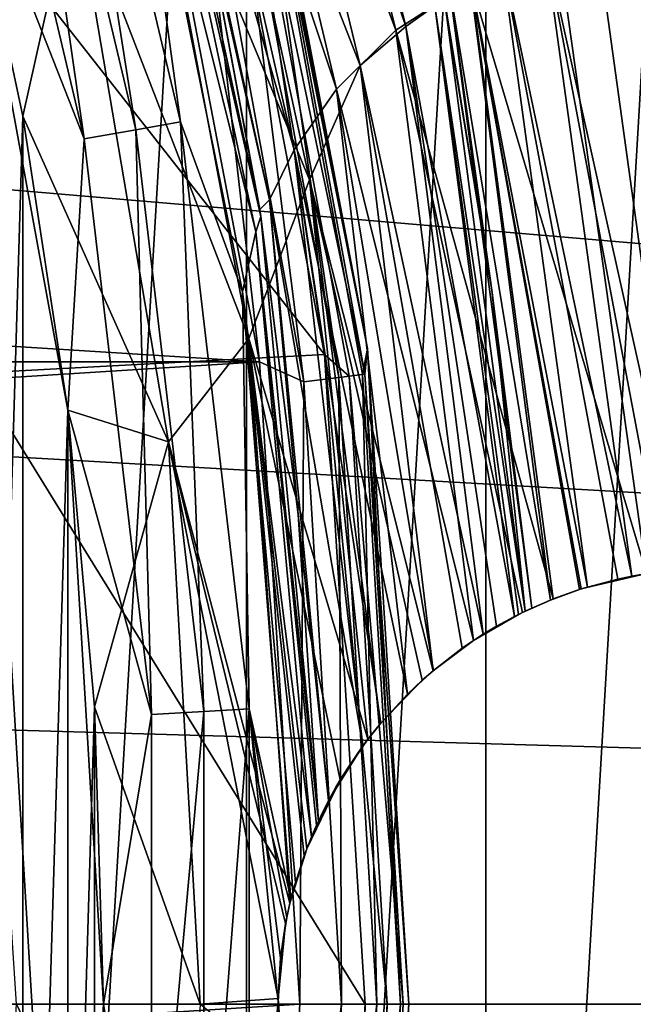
# Model space of a CAD drawing. Header units: millimetres. Extents: x -147 to 148, y -145 to 204.
# Tile 292 of 571: x 22.21 to 25.03, y 0 to 4.52. Entities that reach past the tile are written whole.
import ezdxf

# ---------------------------------------------------------------- set-up
doc = ezdxf.new("R2010")
doc.units = ezdxf.units.MM
doc.header["$LTSCALE"] = 26.699852
for name, color, linetype in [('1896', 7, 'CONTINUOUS'), ('1905', 7, 'CONTINUOUS'), ('1910', 7, 'CONTINUOUS'), ('1911', 7, 'CONTINUOUS'), ('1914', 7, 'CONTINUOUS'), ('1915', 7, 'CONTINUOUS'), ('1918', 7, 'CONTINUOUS'), ('1920', 7, 'CONTINUOUS'), ('1921', 7, 'CONTINUOUS'), ('1923', 7, 'CONTINUOUS'), ('1925', 7, 'CONTINUOUS'), ('388', 7, 'CONTINUOUS'), ('389', 7, 'CONTINUOUS'), ('514', 7, 'CONTINUOUS'), ('515', 7, 'CONTINUOUS'), ('518', 7, 'CONTINUOUS'), ('519', 7, 'CONTINUOUS'), ('531', 7, 'CONTINUOUS'), ('532', 7, 'CONTINUOUS')]:
    doc.layers.add(name, color=color, linetype=linetype)

msp = doc.modelspace()

# ---------------------------------------------------------------- linework, layer by layer
at = {"layer": '1896', "color": 7, "linetype": 'CONTINUOUS', "true_color": 0xd8d8d8}
for points in [[(5.1579, 20.0982, 26.9), (6.4131, 19.7334, 26.9), (66.0767, 2.9065, 26.9), (5.1579, 20.0982, 26.9)], [(66.6, 5.7646, 26.9), (5.1579, 20.0982, 26.9), (66.0767, 2.9065, 26.9), (66.6, 5.7646, 26.9)], [(6.4131, 19.7334, 26.9), (7.6401, 19.2922, 26.9), (65.9, 0, 26.9), (6.4131, 19.7334, 26.9)], [(66.0767, 2.9065, 26.9), (6.4131, 19.7334, 26.9), (65.9, 0, 26.9), (66.0767, 2.9065, 26.9)], [(7.6401, 19.2922, 26.9), (8.8325, 18.7759, 26.9), (65.9, 0, 26.9), (7.6401, 19.2922, 26.9)], [(8.8325, 18.7759, 26.9), (9.9967, 18.1824, 26.9), (65.9, 0, 26.9), (8.8325, 18.7759, 26.9)], [(9.9967, 18.1824, 26.9), (11.1201, 17.5186, 26.9), (65.9, 0, 26.9), (9.9967, 18.1824, 26.9)], [(11.1201, 17.5186, 26.9), (12.1943, 16.7883, 26.9), (65.9, 0, 26.9), (11.1201, 17.5186, 26.9)], [(12.1943, 16.7883, 26.9), (13.2263, 15.9874, 26.9), (65.9, 0, 26.9), (12.1943, 16.7883, 26.9)], [(13.2263, 15.9874, 26.9), (14.206, 15.1243, 26.9), (65.9, 0, 26.9), (13.2263, 15.9874, 26.9)], [(14.206, 15.1243, 26.9), (15.1243, 14.206, 26.9), (65.9, 0, 26.9), (14.206, 15.1243, 26.9)], [(15.1243, 14.206, 26.9), (15.9874, 13.2263, 26.9), (65.9, 0, 26.9), (15.1243, 14.206, 26.9)], [(15.9874, 13.2263, 26.9), (16.7883, 12.1943, 26.9), (65.9, 0, 26.9), (15.9874, 13.2263, 26.9)], [(16.7883, 12.1943, 26.9), (17.5186, 11.1201, 26.9), (65.9, 0, 26.9), (16.7883, 12.1943, 26.9)], [(17.5186, 11.1201, 26.9), (18.1824, 9.9967, 26.9), (65.9, 0, 26.9), (17.5186, 11.1201, 26.9)], [(18.1824, 9.9967, 26.9), (18.7759, 8.8325, 26.9), (65.9, 0, 26.9), (18.1824, 9.9967, 26.9)], [(18.7759, 8.8325, 26.9), (19.2922, 7.6401, 26.9), (65.9, 0, 26.9), (18.7759, 8.8325, 26.9)], [(19.2922, 7.6401, 26.9), (19.7334, 6.4131, 26.9), (65.9, 0, 26.9), (19.2922, 7.6401, 26.9)], [(19.7334, 6.4131, 26.9), (20.0982, 5.1579, 26.9), (65.9, 0, 26.9), (19.7334, 6.4131, 26.9)], [(20.0982, 5.1579, 26.9), (20.3823, 3.8891, 26.9), (65.9, 0, 26.9), (20.0982, 5.1579, 26.9)], [(20.3823, 3.8891, 26.9), (20.5856, 2.6023, 26.9), (65.9, 0, 26.9), (20.3823, 3.8891, 26.9)], [(20.5856, 2.6023, 26.9), (20.7086, 1.3008, 26.9), (65.9, 0, 26.9), (20.5856, 2.6023, 26.9)], [(20.7086, 1.3008, 26.9), (20.75, 0, 26.9), (65.9, 0, 26.9), (20.7086, 1.3008, 26.9)], [(20.75, 0, 26.9), (20.7086, -1.3008, 26.9), (81.4515, -22.5327, 26.9), (20.75, 0, 26.9)], [(65.9, 0, 26.9), (20.75, 0, 26.9), (66.0767, -2.9065, 26.9), (65.9, 0, 26.9)], [(66.0767, -2.9065, 26.9), (20.75, 0, 26.9), (66.6, -5.7646, 26.9), (66.0767, -2.9065, 26.9)], [(66.6, -5.7646, 26.9), (20.75, 0, 26.9), (67.4673, -8.5485, 26.9), (66.6, -5.7646, 26.9)], [(67.4673, -8.5485, 26.9), (20.75, 0, 26.9), (68.661, -11.1989, 26.9), (67.4673, -8.5485, 26.9)], [(68.661, -11.1989, 26.9), (20.75, 0, 26.9), (70.1651, -13.6888, 26.9), (68.661, -11.1989, 26.9)], [(70.1651, -13.6888, 26.9), (20.75, 0, 26.9), (71.963, -15.9827, 26.9), (70.1651, -13.6888, 26.9)], [(71.963, -15.9827, 26.9), (20.75, 0, 26.9), (74.0173, -18.037, 26.9), (71.963, -15.9827, 26.9)], [(74.0173, -18.037, 26.9), (20.75, 0, 26.9), (76.3112, -19.8349, 26.9), (74.0173, -18.037, 26.9)], [(76.3112, -19.8349, 26.9), (20.75, 0, 26.9), (78.8011, -21.339, 26.9), (76.3112, -19.8349, 26.9)], [(78.8011, -21.339, 26.9), (20.75, 0, 26.9), (81.4515, -22.5327, 26.9), (78.8011, -21.339, 26.9)]]:
    msp.add_3dface(points, dxfattribs=at)
at = {"layer": '1905', "color": 7, "linetype": 'CONTINUOUS', "true_color": 0xd8d8d8}
for points in [[(21.8367, 13.3596, 25.9), (23.255, 10.7028, 25.9), (21.8367, -13.3596, 25.9), (21.8367, 13.3596, 25.9)], [(21.8367, -13.3596, 25.9), (23.255, 10.7028, 25.9), (23.255, -10.7028, 25.9), (21.8367, -13.3596, 25.9)], [(23.255, 10.7028, 25.9), (24.3537, 7.8885, 25.9), (23.255, -10.7028, 25.9), (23.255, 10.7028, 25.9)], [(23.255, -10.7028, 25.9), (24.3537, 7.8885, 25.9), (24.3537, -7.8885, 25.9), (23.255, -10.7028, 25.9)], [(24.3537, 7.8885, 25.9), (25.1094, 4.9872, 25.9), (24.3537, -7.8885, 25.9), (24.3537, 7.8885, 25.9)], [(24.3537, -7.8885, 25.9), (25.1094, 4.9872, 25.9), (25.1094, -4.9872, 25.9), (24.3537, -7.8885, 25.9)]]:
    msp.add_3dface(points, dxfattribs=at)
at = {"layer": '1910', "color": 7, "linetype": 'CONTINUOUS', "true_color": 0xd8d8d8}
for points in [[(22.435, 2.7254, 22.3), (21.9428, 5.4099, 22.3), (22.435, -2.7254, 22.3), (22.435, 2.7254, 22.3)], [(22.435, -2.7254, 22.3), (21.9428, 5.4099, 22.3), (21.9428, -5.4099, 22.3), (22.435, -2.7254, 22.3)], [(22.6, 0, 22.3), (22.435, 2.7254, 22.3), (22.435, -2.7254, 22.3), (22.6, 0, 22.3)]]:
    msp.add_3dface(points, dxfattribs=at)
at = {"layer": '1911', "color": 7, "linetype": 'CONTINUOUS', "true_color": 0xd8d8d8}
for points in [[(23.3218, 3.6131, 23.3), (23.0576, 5.0304, 23.9), (22.7337, 6.3356, 23.3), (23.3218, 3.6131, 23.3)], [(23.3168, 3.645, 23.9), (23.0576, 5.0304, 23.9), (23.3218, 3.6131, 23.3), (23.3168, 3.645, 23.9)], [(23.4928, 2.2466, 23.9), (23.3168, 3.645, 23.9), (23.3218, 3.6131, 23.3), (23.4928, 2.2466, 23.9)], [(23.585, 0.8402, 23.3), (23.4928, 2.2466, 23.9), (23.3218, 3.6131, 23.3), (23.585, 0.8402, 23.3)], [(23.585, 0.8402, 23.9), (23.4928, 2.2466, 23.9), (23.585, 0.8402, 23.3), (23.585, 0.8402, 23.9)]]:
    msp.add_3dface(points, dxfattribs=at)
at = {"layer": '1914', "color": 7, "linetype": 'CONTINUOUS', "true_color": 0xd8d8d8}
for points in [[(24.3811, 3.2746, 23.9), (24.1641, 4.6105, 23.3), (24.1401, 4.7346, 23.9), (24.3811, 3.2746, 23.9)], [(24.5339, 1.8027, 23.3), (24.1641, 4.6105, 23.3), (24.5339, 1.8027, 23.9), (24.5339, 1.8027, 23.3)], [(24.5339, 1.8027, 23.9), (24.1641, 4.6105, 23.3), (24.3811, 3.2746, 23.9), (24.5339, 1.8027, 23.9)]]:
    msp.add_3dface(points, dxfattribs=at)
at = {"layer": '1915', "color": 7, "linetype": 'CONTINUOUS', "true_color": 0xd8d8d8}
for points in [[(22.2298, 4.0731, 21.3), (21.9428, -5.4099, 21.3), (21.9428, 5.4099, 21.3), (22.2298, 4.0731, 21.3)], [(22.2298, -4.0731, 21.3), (21.9428, -5.4099, 21.3), (22.2298, 4.0731, 21.3), (22.2298, -4.0731, 21.3)], [(22.435, 2.7254, 21.3), (22.2298, -4.0731, 21.3), (22.2298, 4.0731, 21.3), (22.435, 2.7254, 21.3)], [(22.435, -2.7254, 21.3), (22.2298, -4.0731, 21.3), (22.435, 2.7254, 21.3), (22.435, -2.7254, 21.3)], [(22.5586, 1.3643, 21.3), (22.435, -2.7254, 21.3), (22.435, 2.7254, 21.3), (22.5586, 1.3643, 21.3)], [(22.5586, -1.3643, 21.3), (22.435, -2.7254, 21.3), (22.5586, 1.3643, 21.3), (22.5586, -1.3643, 21.3)], [(22.6, 0, 21.3), (22.5586, -1.3643, 21.3), (22.5586, 1.3643, 21.3), (22.6, 0, 21.3)]]:
    msp.add_3dface(points, dxfattribs=at)
at = {"layer": '1918', "color": 7, "linetype": 'CONTINUOUS', "true_color": 0xd8d8d8}
for points in [[(24.8545, 4.9476, 24.8662), (25.1117, 4.9769, 24.9), (25.2632, 1.9953, 24.8661), (24.8545, 4.9476, 24.8662)], [(24.8545, 4.9476, 24.8662), (25.2632, 1.9953, 24.8661), (24.6197, 4.89, 24.7664), (24.8545, 4.9476, 24.8662)], [(24.6197, 4.89, 24.7664), (25.0234, 1.9642, 24.7662), (24.4224, 4.8186, 24.6075), (24.6197, 4.89, 24.7664)], [(25.2632, 1.9953, 24.8661), (25.168, 1.9865, 24.8353), (24.6197, 4.89, 24.7664), (25.2632, 1.9953, 24.8661)], [(24.6197, 4.89, 24.7664), (25.168, 1.9865, 24.8353), (25.0234, 1.9642, 24.7662), (24.6197, 4.89, 24.7664)], [(24.4224, 4.8186, 24.6075), (24.8196, 1.9139, 24.6075), (24.2739, 4.7489, 24.4002), (24.4224, 4.8186, 24.6075)], [(25.0234, 1.9642, 24.7662), (24.9584, 1.9506, 24.7248), (24.4224, 4.8186, 24.6075), (25.0234, 1.9642, 24.7662)], [(24.4224, 4.8186, 24.6075), (24.9584, 1.9506, 24.7248), (24.8196, 1.9139, 24.6075), (24.4224, 4.8186, 24.6075)], [(24.182, 4.6977, 24.1588), (24.2739, 4.7489, 24.4002), (24.6498, 1.854, 24.374), (24.182, 4.6977, 24.1588)], [(24.8196, 1.9139, 24.6075), (24.7833, 1.9026, 24.5685), (24.2739, 4.7489, 24.4002), (24.8196, 1.9139, 24.6075)], [(24.2739, 4.7489, 24.4002), (24.7833, 1.9026, 24.5685), (24.6498, 1.854, 24.374), (24.2739, 4.7489, 24.4002)], [(24.3811, 3.2746, 23.9), (24.1401, 4.7346, 23.9), (24.182, 4.6977, 24.1588), (24.3811, 3.2746, 23.9)], [(24.5642, 1.817, 24.1488), (24.3811, 3.2746, 23.9), (24.182, 4.6977, 24.1588), (24.5642, 1.817, 24.1488)], [(24.5642, 1.817, 24.1488), (24.182, 4.6977, 24.1588), (24.6498, 1.854, 24.374), (24.5642, 1.817, 24.1488)], [(24.5339, 1.8027, 23.9), (24.3811, 3.2746, 23.9), (24.5642, 1.817, 24.1488), (24.5339, 1.8027, 23.9)]]:
    msp.add_3dface(points, dxfattribs=at)
at = {"layer": '1920', "color": 7, "linetype": 'CONTINUOUS', "true_color": 0xd8d8d8}
for points in [[(22.7484, 4.0112, 22.4336), (22.3276, 6.6844, 22.5925), (22.1289, 6.625, 22.4336), (22.7484, 4.0112, 22.4336)], [(22.3276, 6.6844, 22.5925), (22.9527, 4.0472, 22.5925), (22.6836, 6.0087, 22.7998), (22.3276, 6.6844, 22.5925)], [(22.9527, 4.0472, 22.5925), (22.3276, 6.6844, 22.5925), (22.7484, 4.0112, 22.4336), (22.9527, 4.0472, 22.5925)], [(22.5105, 3.9692, 22.3338), (22.1289, 6.625, 22.4336), (21.8975, 6.5557, 22.3338), (22.5105, 3.9692, 22.3338)], [(22.7484, 4.0112, 22.4336), (22.1289, 6.625, 22.4336), (22.5105, 3.9692, 22.3338), (22.7484, 4.0112, 22.4336)], [(21.9428, 5.4099, 22.3), (22.5105, 3.9692, 22.3338), (21.8975, 6.5557, 22.3338), (21.9428, 5.4099, 22.3)], [(23.3218, 3.6131, 23.3), (22.7337, 6.3356, 23.3), (22.7168, 6.2689, 23.0412), (23.3218, 3.6131, 23.3)], [(22.7168, 6.2689, 23.0412), (22.6836, 6.0087, 22.7998), (23.298, 3.5434, 23.0412), (22.7168, 6.2689, 23.0412)], [(23.3218, 3.6131, 23.3), (22.7168, 6.2689, 23.0412), (23.298, 3.5434, 23.0412), (23.3218, 3.6131, 23.3)], [(22.6836, 6.0087, 22.7998), (22.9527, 4.0472, 22.5925), (23.2373, 3.2672, 22.7998), (22.6836, 6.0087, 22.7998)], [(22.6836, 6.0087, 22.7998), (23.2373, 3.2672, 22.7998), (23.298, 3.5434, 23.0412), (22.6836, 6.0087, 22.7998)], [(21.9428, 5.4099, 22.3), (22.435, 2.7254, 22.3), (22.5105, 3.9692, 22.3338), (21.9428, 5.4099, 22.3)], [(23.0602, 1.3431, 22.4336), (22.9527, 4.0472, 22.5925), (22.7484, 4.0112, 22.4336), (23.0602, 1.3431, 22.4336)], [(22.9527, 4.0472, 22.5925), (23.2673, 1.3552, 22.5925), (23.2373, 3.2672, 22.7998), (22.9527, 4.0472, 22.5925)], [(23.2673, 1.3552, 22.5925), (22.9527, 4.0472, 22.5925), (23.0602, 1.3431, 22.4336), (23.2673, 1.3552, 22.5925)], [(22.8191, 1.3291, 22.3338), (22.7484, 4.0112, 22.4336), (22.5105, 3.9692, 22.3338), (22.8191, 1.3291, 22.3338)], [(23.0602, 1.3431, 22.4336), (22.7484, 4.0112, 22.4336), (22.8191, 1.3291, 22.3338), (23.0602, 1.3431, 22.4336)], [(22.435, 2.7254, 22.3), (22.8191, 1.3291, 22.3338), (22.5105, 3.9692, 22.3338), (22.435, 2.7254, 22.3)], [(23.585, 0.8402, 23.3), (23.3218, 3.6131, 23.3), (23.298, 3.5434, 23.0412), (23.585, 0.8402, 23.3)], [(23.298, 3.5434, 23.0412), (23.2373, 3.2672, 22.7998), (23.5535, 0.7685, 23.0413), (23.298, 3.5434, 23.0412)], [(23.585, 0.8402, 23.3), (23.298, 3.5434, 23.0412), (23.5764, 0.8213, 23.1649), (23.585, 0.8402, 23.3)], [(23.298, 3.5434, 23.0412), (23.5535, 0.7685, 23.0413), (23.5764, 0.8213, 23.1649), (23.298, 3.5434, 23.0412)], [(23.2373, 3.2672, 22.7998), (23.2673, 1.3552, 22.5925), (23.4595, 0.4843, 22.7977), (23.2373, 3.2672, 22.7998)], [(23.2373, 3.2672, 22.7998), (23.4595, 0.4843, 22.7977), (23.4795, 0.5584, 22.8365), (23.2373, 3.2672, 22.7998)], [(23.2373, 3.2672, 22.7998), (23.4795, 0.5584, 22.8365), (23.5197, 0.6816, 22.9316), (23.2373, 3.2672, 22.7998)], [(23.5535, 0.7685, 23.0413), (23.2373, 3.2672, 22.7998), (23.5197, 0.6816, 22.9316), (23.5535, 0.7685, 23.0413)], [(22.435, 2.7254, 22.3), (22.6, 0, 22.3), (22.8191, 1.3291, 22.3338), (22.435, 2.7254, 22.3)], [(23.2673, -1.3552, 22.5925), (23.2673, 1.3552, 22.5925), (23.0602, -1.3431, 22.4336), (23.2673, -1.3552, 22.5925)], [(23.0602, -1.3431, 22.4336), (23.2673, 1.3552, 22.5925), (23.0602, 1.3431, 22.4336), (23.0602, -1.3431, 22.4336)], [(23.2673, 1.3552, 22.5925), (23.2673, -1.3552, 22.5925), (23.4, 0.0111, 22.7), (23.2673, 1.3552, 22.5925)], [(23.4595, 0.4843, 22.7977), (23.2673, 1.3552, 22.5925), (23.4402, 0.3988, 22.7634), (23.4595, 0.4843, 22.7977)], [(23.4402, 0.3988, 22.7634), (23.2673, 1.3552, 22.5925), (23.4113, 0.2127, 22.7169), (23.4402, 0.3988, 22.7634)], [(23.4113, 0.2127, 22.7169), (23.2673, 1.3552, 22.5925), (23.4, 0.0111, 22.7), (23.4113, 0.2127, 22.7169)], [(22.6, 0, 22.3), (22.8191, -1.3291, 22.3338), (22.8191, 1.3291, 22.3338), (22.6, 0, 22.3)], [(23.0602, -1.3431, 22.4336), (23.0602, 1.3431, 22.4336), (22.8191, -1.3291, 22.3338), (23.0602, -1.3431, 22.4336)], [(22.8191, -1.3291, 22.3338), (23.0602, 1.3431, 22.4336), (22.8191, 1.3291, 22.3338), (22.8191, -1.3291, 22.3338)], [(23.4, 0.0111, 22.7), (23.2673, -1.3552, 22.5925), (23.4089, -0.1888, 22.7131), (23.4, 0.0111, 22.7)]]:
    msp.add_3dface(points, dxfattribs=at)
at = {"layer": '1921', "color": 7, "linetype": 'CONTINUOUS', "true_color": 0xd8d8d8}
for points in [[(23.263, 7.2078, 25.4645), (23.0204, 6.9161, 25.1477), (23.9408, 4.4678, 25.4645), (23.263, 7.2078, 25.4645)], [(23.263, 7.2078, 25.4645), (23.9408, 4.4678, 25.4645), (24.2852, 4.6897, 25.7027), (23.263, 7.2078, 25.4645)], [(23.0204, 6.9161, 25.1477), (22.8572, 6.6262, 24.7682), (23.6675, 4.1977, 25.1477), (23.0204, 6.9161, 25.1477)], [(23.0204, 6.9161, 25.1477), (23.6675, 4.1977, 25.1477), (23.9408, 4.4678, 25.4645), (23.0204, 6.9161, 25.1477)], [(22.8572, 6.6262, 24.7682), (22.7697, 6.3931, 24.345), (23.4733, 3.9195, 24.7682), (22.8572, 6.6262, 24.7682)], [(22.8572, 6.6262, 24.7682), (23.4733, 3.9195, 24.7682), (23.6675, 4.1977, 25.1477), (22.8572, 6.6262, 24.7682)], [(22.7697, 6.3931, 24.345), (23.0576, 5.0304, 23.9), (23.3605, 3.6901, 24.345), (22.7697, 6.3931, 24.345)], [(22.7697, 6.3931, 24.345), (23.3605, 3.6901, 24.345), (23.4733, 3.9195, 24.7682), (22.7697, 6.3931, 24.345)], [(23.0576, 5.0304, 23.9), (23.3168, 3.645, 23.9), (23.3605, 3.6901, 24.345), (23.0576, 5.0304, 23.9)], [(25.0902, 1.9759, 25.8528), (25.1094, 4.9872, 25.9), (24.6847, 4.8527, 25.8504), (25.0902, 1.9759, 25.8528)], [(25.0902, 1.9759, 25.8528), (24.6847, 4.8527, 25.8504), (24.2852, 4.6897, 25.7027), (25.0902, 1.9759, 25.8528)], [(24.2852, 4.6897, 25.7027), (23.9408, 4.4678, 25.4645), (24.6625, 1.8591, 25.7021), (24.2852, 4.6897, 25.7027)], [(25.0902, 1.9759, 25.8528), (24.2852, 4.6897, 25.7027), (24.7907, 1.9049, 25.7594), (25.0902, 1.9759, 25.8528)], [(24.2852, 4.6897, 25.7027), (24.6625, 1.8591, 25.7021), (24.7907, 1.9049, 25.7594), (24.2852, 4.6897, 25.7027)], [(23.9408, 4.4678, 25.4645), (23.6675, 4.1977, 25.1477), (24.2967, 1.6682, 25.4641), (23.9408, 4.4678, 25.4645)], [(23.9408, 4.4678, 25.4645), (24.2967, 1.6682, 25.4641), (24.5213, 1.7967, 25.6242), (23.9408, 4.4678, 25.4645)], [(23.9408, 4.4678, 25.4645), (24.5213, 1.7967, 25.6242), (24.6625, 1.8591, 25.7021), (23.9408, 4.4678, 25.4645)], [(23.6675, 4.1977, 25.1477), (23.4733, 3.9195, 24.7682), (23.9934, 1.4218, 25.1462), (23.6675, 4.1977, 25.1477)], [(23.6675, 4.1977, 25.1477), (23.9934, 1.4218, 25.1462), (24.1125, 1.5305, 25.289), (23.6675, 4.1977, 25.1477)], [(23.6675, 4.1977, 25.1477), (24.1125, 1.5305, 25.289), (24.2967, 1.6682, 25.4641), (23.6675, 4.1977, 25.1477)], [(23.4733, 3.9195, 24.7682), (23.3605, 3.6901, 24.345), (23.7888, 1.1849, 24.8087), (23.4733, 3.9195, 24.7682)], [(23.4733, 3.9195, 24.7682), (23.7888, 1.1849, 24.8087), (23.8716, 1.29, 24.9641), (23.4733, 3.9195, 24.7682)], [(23.9934, 1.4218, 25.1462), (23.4733, 3.9195, 24.7682), (23.8716, 1.29, 24.9641), (23.9934, 1.4218, 25.1462)], [(23.3168, 3.645, 23.9), (23.4928, 2.2466, 23.9), (23.3605, 3.6901, 24.345), (23.3168, 3.645, 23.9)], [(23.3605, 3.6901, 24.345), (23.4928, 2.2466, 23.9), (23.6318, 0.9346, 24.346), (23.3605, 3.6901, 24.345)], [(23.3605, 3.6901, 24.345), (23.6318, 0.9346, 24.346), (23.7888, 1.1849, 24.8087), (23.3605, 3.6901, 24.345)], [(23.4928, 2.2466, 23.9), (23.585, 0.8402, 23.9), (23.6318, 0.9346, 24.346), (23.4928, 2.2466, 23.9)], [(23.7888, 1.1849, 24.8087), (23.6318, 0.9346, 24.346), (23.7211, 1.0868, 24.65), (23.7888, 1.1849, 24.8087)], [(23.6318, 0.9346, 24.346), (23.6653, 0.9955, 24.4808), (23.7211, 1.0868, 24.65), (23.6318, 0.9346, 24.346)], [(23.6318, 0.9346, 24.346), (23.585, 0.8402, 23.9), (23.5946, 0.8605, 24.1019), (23.6318, 0.9346, 24.346)]]:
    msp.add_3dface(points, dxfattribs=at)
at = {"layer": '1923', "color": 7, "linetype": 'CONTINUOUS', "true_color": 0xd8d8d8}
for points in [[(23.3094, 7.2193, 22.4318), (23.986, 4.4851, 22.4318), (23.1185, 7.028, 22.0523), (23.3094, 7.2193, 22.4318)], [(23.3094, 7.2193, 22.4318), (24.1189, 4.5799, 22.855), (23.986, 4.4851, 22.4318), (23.3094, 7.2193, 22.4318)], [(23.1185, 7.028, 22.0523), (23.7764, 4.3057, 22.0523), (22.9958, 6.3105, 21.7355), (23.1185, 7.028, 22.0523)], [(23.1185, 7.028, 22.0523), (23.986, 4.4851, 22.4318), (23.7764, 4.3057, 22.0523), (23.1185, 7.028, 22.0523)], [(22.9958, 6.3105, 21.7355), (23.5442, 3.7813, 21.7355), (22.7862, 5.608, 21.4973), (22.9958, 6.3105, 21.7355)], [(22.9958, 6.3105, 21.7355), (23.7764, 4.3057, 22.0523), (23.5442, 3.7813, 21.7355), (22.9958, 6.3105, 21.7355)], [(22.7862, 5.608, 21.4973), (23.2665, 3.0543, 21.4973), (22.4651, 5.1275, 21.3496), (22.7862, 5.608, 21.4973)], [(22.7862, 5.608, 21.4973), (23.5442, 3.7813, 21.7355), (23.2665, 3.0543, 21.4973), (22.7862, 5.608, 21.4973)], [(22.2298, 4.0731, 21.3), (21.9428, 5.4099, 21.3), (22.4651, 5.1275, 21.3496), (22.2298, 4.0731, 21.3)], [(22.2298, 4.0731, 21.3), (22.4651, 5.1275, 21.3496), (22.898, 2.58, 21.3496), (22.2298, 4.0731, 21.3)], [(22.4651, 5.1275, 21.3496), (23.2665, 3.0543, 21.4973), (22.898, 2.58, 21.3496), (22.4651, 5.1275, 21.3496)], [(24.1641, 4.6105, 23.3), (24.5339, 1.8027, 23.3), (24.1189, 4.5799, 22.855), (24.1641, 4.6105, 23.3)], [(24.1189, 4.5799, 22.855), (24.4855, 1.7787, 22.857), (23.986, 4.4851, 22.4318), (24.1189, 4.5799, 22.855)], [(24.1189, 4.5799, 22.855), (24.5339, 1.8027, 23.3), (24.5026, 1.7874, 22.9404), (24.1189, 4.5799, 22.855)], [(24.4855, 1.7787, 22.857), (24.1189, 4.5799, 22.855), (24.5026, 1.7874, 22.9404), (24.4855, 1.7787, 22.857)], [(23.986, 4.4851, 22.4318), (24.3418, 1.6971, 22.4305), (23.7764, 4.3057, 22.0523), (23.986, 4.4851, 22.4318)], [(24.4855, 1.7787, 22.857), (24.4027, 1.7336, 22.5765), (23.986, 4.4851, 22.4318), (24.4855, 1.7787, 22.857)], [(23.986, 4.4851, 22.4318), (24.4027, 1.7336, 22.5765), (24.3418, 1.6971, 22.4305), (23.986, 4.4851, 22.4318)], [(23.7764, 4.3057, 22.0523), (24.1119, 1.5299, 22.048), (23.5442, 3.7813, 21.7355), (23.7764, 4.3057, 22.0523)], [(24.3418, 1.6971, 22.4305), (24.245, 1.6328, 22.2478), (23.7764, 4.3057, 22.0523), (24.3418, 1.6971, 22.4305)], [(23.7764, 4.3057, 22.0523), (24.245, 1.6328, 22.2478), (24.1119, 1.5299, 22.048), (23.7764, 4.3057, 22.0523)], [(22.435, 2.7254, 21.3), (22.2298, 4.0731, 21.3), (22.898, 2.58, 21.3496), (22.435, 2.7254, 21.3)], [(23.5442, 3.7813, 21.7355), (23.8116, 1.2153, 21.7329), (23.2665, 3.0543, 21.4973), (23.5442, 3.7813, 21.7355)], [(24.1119, 1.5299, 22.048), (24.0615, 1.4861, 21.9849), (23.5442, 3.7813, 21.7355), (24.1119, 1.5299, 22.048)], [(23.5442, 3.7813, 21.7355), (24.0615, 1.4861, 21.9849), (23.8705, 1.2886, 21.7845), (23.5442, 3.7813, 21.7355)], [(23.8116, 1.2153, 21.7329), (23.5442, 3.7813, 21.7355), (23.8705, 1.2886, 21.7845), (23.8116, 1.2153, 21.7329)], [(23.2665, 3.0543, 21.4973), (23.4545, 0.4635, 21.4941), (22.898, 2.58, 21.3496), (23.2665, 3.0543, 21.4973)], [(23.8116, 1.2153, 21.7329), (23.6856, 1.0299, 21.6353), (23.2665, 3.0543, 21.4973), (23.8116, 1.2153, 21.7329)], [(23.2665, 3.0543, 21.4973), (23.6856, 1.0299, 21.6353), (23.5316, 0.7135, 21.5356), (23.2665, 3.0543, 21.4973)], [(23.4545, 0.4635, 21.4941), (23.2665, 3.0543, 21.4973), (23.5316, 0.7135, 21.5356), (23.4545, 0.4635, 21.4941)], [(22.5586, 1.3643, 21.3), (22.435, 2.7254, 21.3), (22.898, 2.58, 21.3496), (22.5586, 1.3643, 21.3)], [(22.5586, 1.3643, 21.3), (22.898, 2.58, 21.3496), (23.0429, 0, 21.3496), (22.5586, 1.3643, 21.3)], [(23.4545, 0.4635, 21.4941), (23.4346, 0.3702, 21.4835), (22.898, 2.58, 21.3496), (23.4545, 0.4635, 21.4941)], [(22.898, 2.58, 21.3496), (23.4346, 0.3702, 21.4835), (23.4002, 0.027, 21.4671), (22.898, 2.58, 21.3496)], [(23.0429, 0, 21.3496), (22.898, 2.58, 21.3496), (23.4002, 0.027, 21.4671), (23.0429, 0, 21.3496)], [(22.6, 0, 21.3), (22.5586, 1.3643, 21.3), (23.0429, 0, 21.3496), (22.6, 0, 21.3)], [(22.5586, -1.3643, 21.3), (22.6, 0, 21.3), (22.898, -2.58, 21.3496), (22.5586, -1.3643, 21.3)], [(22.6, 0, 21.3), (23.0429, 0, 21.3496), (22.898, -2.58, 21.3496), (22.6, 0, 21.3)], [(23.4252, -0.3164, 21.4789), (23.0429, 0, 21.3496), (23.4002, 0.027, 21.4671), (23.4252, -0.3164, 21.4789)]]:
    msp.add_3dface(points, dxfattribs=at)
at = {"layer": '1925', "color": 7, "linetype": 'CONTINUOUS', "true_color": 0xd8d8d8}
for points in [[(25.0234, 1.9642, 24.7662), (25.0902, 1.9759, 25.8528), (24.7907, 1.9049, 25.7594), (25.0234, 1.9642, 24.7662)], [(24.9584, 1.9506, 24.7248), (25.0234, 1.9642, 24.7662), (24.7907, 1.9049, 25.7594), (24.9584, 1.9506, 24.7248)], [(24.8196, 1.9139, 24.6075), (24.9584, 1.9506, 24.7248), (24.7907, 1.9049, 25.7594), (24.8196, 1.9139, 24.6075)], [(25.0234, 1.9642, 24.7662), (25.168, 1.9865, 24.8353), (25.0902, 1.9759, 25.8528), (25.0234, 1.9642, 24.7662)], [(24.6498, 1.854, 24.374), (24.7833, 1.9026, 24.5685), (24.6625, 1.8591, 25.7021), (24.6498, 1.854, 24.374)], [(24.6625, 1.8591, 25.7021), (24.7833, 1.9026, 24.5685), (24.7907, 1.9049, 25.7594), (24.6625, 1.8591, 25.7021)], [(24.7833, 1.9026, 24.5685), (24.8196, 1.9139, 24.6075), (24.7907, 1.9049, 25.7594), (24.7833, 1.9026, 24.5685)], [(24.5213, 1.7967, 25.6242), (24.6498, 1.854, 24.374), (24.6625, 1.8591, 25.7021), (24.5213, 1.7967, 25.6242)], [(24.5642, 1.817, 24.1488), (24.6498, 1.854, 24.374), (24.5213, 1.7967, 25.6242), (24.5642, 1.817, 24.1488)], [(24.5339, 1.8027, 23.9), (24.5642, 1.817, 24.1488), (24.5213, 1.7967, 25.6242), (24.5339, 1.8027, 23.9)], [(24.5213, 1.7967, 25.6242), (24.2967, 1.6682, 25.4641), (24.5026, 1.7874, 22.9404), (24.5213, 1.7967, 25.6242)], [(24.2967, 1.6682, 25.4641), (24.4855, 1.7787, 22.857), (24.5026, 1.7874, 22.9404), (24.2967, 1.6682, 25.4641)], [(24.4855, 1.7787, 22.857), (24.2967, 1.6682, 25.4641), (24.4027, 1.7336, 22.5765), (24.4855, 1.7787, 22.857)], [(24.5339, 1.8027, 23.3), (24.5213, 1.7967, 25.6242), (24.5026, 1.7874, 22.9404), (24.5339, 1.8027, 23.3)], [(24.5339, 1.8027, 23.3), (24.5339, 1.8027, 23.9), (24.5213, 1.7967, 25.6242), (24.5339, 1.8027, 23.3)], [(24.4027, 1.7336, 22.5765), (24.2967, 1.6682, 25.4641), (24.3418, 1.6971, 22.4305), (24.4027, 1.7336, 22.5765)], [(24.3418, 1.6971, 22.4305), (24.2967, 1.6682, 25.4641), (24.245, 1.6328, 22.2478), (24.3418, 1.6971, 22.4305)], [(24.245, 1.6328, 22.2478), (24.1125, 1.5305, 25.289), (24.1119, 1.5299, 22.048), (24.245, 1.6328, 22.2478)], [(24.2967, 1.6682, 25.4641), (24.1125, 1.5305, 25.289), (24.245, 1.6328, 22.2478), (24.2967, 1.6682, 25.4641)], [(24.1125, 1.5305, 25.289), (23.9934, 1.4218, 25.1462), (24.1119, 1.5299, 22.048), (24.1125, 1.5305, 25.289)], [(24.1119, 1.5299, 22.048), (23.9934, 1.4218, 25.1462), (24.0615, 1.4861, 21.9849), (24.1119, 1.5299, 22.048)], [(24.0615, 1.4861, 21.9849), (23.8716, 1.29, 24.9641), (23.8705, 1.2886, 21.7845), (24.0615, 1.4861, 21.9849)], [(23.9934, 1.4218, 25.1462), (23.8716, 1.29, 24.9641), (24.0615, 1.4861, 21.9849), (23.9934, 1.4218, 25.1462)], [(23.8716, 1.29, 24.9641), (23.7888, 1.1849, 24.8087), (23.8705, 1.2886, 21.7845), (23.8716, 1.29, 24.9641)], [(23.7888, 1.1849, 24.8087), (23.8116, 1.2153, 21.7329), (23.8705, 1.2886, 21.7845), (23.7888, 1.1849, 24.8087)], [(23.8116, 1.2153, 21.7329), (23.7211, 1.0868, 24.65), (23.6856, 1.0299, 21.6353), (23.8116, 1.2153, 21.7329)], [(23.7888, 1.1849, 24.8087), (23.7211, 1.0868, 24.65), (23.8116, 1.2153, 21.7329), (23.7888, 1.1849, 24.8087)], [(23.7211, 1.0868, 24.65), (23.6653, 0.9955, 24.4808), (23.6856, 1.0299, 21.6353), (23.7211, 1.0868, 24.65)], [(23.6856, 1.0299, 21.6353), (23.5535, 0.7685, 23.0413), (23.5316, 0.7135, 21.5356), (23.6856, 1.0299, 21.6353)], [(23.5764, 0.8213, 23.1649), (23.5535, 0.7685, 23.0413), (23.6856, 1.0299, 21.6353), (23.5764, 0.8213, 23.1649)], [(23.585, 0.8402, 23.3), (23.5764, 0.8213, 23.1649), (23.6856, 1.0299, 21.6353), (23.585, 0.8402, 23.3)], [(23.585, 0.8402, 23.9), (23.585, 0.8402, 23.3), (23.6856, 1.0299, 21.6353), (23.585, 0.8402, 23.9)], [(23.5946, 0.8605, 24.1019), (23.585, 0.8402, 23.9), (23.6856, 1.0299, 21.6353), (23.5946, 0.8605, 24.1019)], [(23.6318, 0.9346, 24.346), (23.5946, 0.8605, 24.1019), (23.6856, 1.0299, 21.6353), (23.6318, 0.9346, 24.346)], [(23.6653, 0.9955, 24.4808), (23.6318, 0.9346, 24.346), (23.6856, 1.0299, 21.6353), (23.6653, 0.9955, 24.4808)], [(23.5535, 0.7685, 23.0413), (23.5197, 0.6816, 22.9316), (23.5316, 0.7135, 21.5356), (23.5535, 0.7685, 23.0413)], [(23.4595, 0.4843, 22.7977), (23.4545, 0.4635, 21.4941), (23.5316, 0.7135, 21.5356), (23.4595, 0.4843, 22.7977)], [(23.4795, 0.5584, 22.8365), (23.4595, 0.4843, 22.7977), (23.5316, 0.7135, 21.5356), (23.4795, 0.5584, 22.8365)], [(23.5197, 0.6816, 22.9316), (23.4795, 0.5584, 22.8365), (23.5316, 0.7135, 21.5356), (23.5197, 0.6816, 22.9316)], [(23.4545, 0.4635, 21.4941), (23.4402, 0.3988, 22.7634), (23.4346, 0.3702, 21.4835), (23.4545, 0.4635, 21.4941)], [(23.4595, 0.4843, 22.7977), (23.4402, 0.3988, 22.7634), (23.4545, 0.4635, 21.4941), (23.4595, 0.4843, 22.7977)], [(23.4346, 0.3702, 21.4835), (23.4113, 0.2127, 22.7169), (23.4002, 0.027, 21.4671), (23.4346, 0.3702, 21.4835)], [(23.4402, 0.3988, 22.7634), (23.4113, 0.2127, 22.7169), (23.4346, 0.3702, 21.4835), (23.4402, 0.3988, 22.7634)], [(23.4113, 0.2127, 22.7169), (23.4, 0.0111, 22.7), (23.4002, 0.027, 21.4671), (23.4113, 0.2127, 22.7169)], [(23.4, 0.0111, 22.7), (23.4089, -0.1888, 22.7131), (23.4002, 0.027, 21.4671), (23.4, 0.0111, 22.7)], [(23.4089, -0.1888, 22.7131), (23.4252, -0.3164, 21.4789), (23.4002, 0.027, 21.4671), (23.4089, -0.1888, 22.7131)]]:
    msp.add_3dface(points, dxfattribs=at)
at = {"layer": '388', "color": 7, "linetype": 'CONTINUOUS', "true_color": 0xd8d8d8}
for points in [[(23.6126, 2.9807, 55.05), (21.4441, 5.7435, 55.05), (23.0528, 5.9162, 55.05), (23.6126, 2.9807, 55.05)], [(22.0104, 2.8951, 55.05), (21.4441, 5.7435, 55.05), (23.6126, 2.9807, 55.05), (22.0104, 2.8951, 55.05)], [(23.8, 0, 55.05), (22.0104, 2.8951, 55.05), (23.6126, 2.9807, 55.05), (23.8, 0, 55.05)], [(22.2, 0, 55.05), (22.0104, 2.8951, 55.05), (23.8, 0, 55.05), (22.2, 0, 55.05)], [(22.0104, -2.8952, 55.05), (22.2, 0, 55.05), (23.6126, -2.9807, 55.05), (22.0104, -2.8952, 55.05)], [(23.6126, -2.9807, 55.05), (22.2, 0, 55.05), (23.8, 0, 55.05), (23.6126, -2.9807, 55.05)]]:
    msp.add_3dface(points, dxfattribs=at)
at = {"layer": '389', "color": 7, "linetype": 'CONTINUOUS', "true_color": 0xd8d8d8}
for points in [[(-22.7613, 5.8451, 95.05), (-23.3145, 2.9464, 95.05), (23.3145, 2.9465, 95.05), (-22.7613, 5.8451, 95.05)], [(22.7613, 5.8452, 95.05), (-22.7613, 5.8451, 95.05), (23.3145, 2.9465, 95.05), (22.7613, 5.8452, 95.05)], [(-23.3145, 2.9464, 95.05), (-23.5, 0, 95.05), (23.3145, 2.9465, 95.05), (-23.3145, 2.9464, 95.05)], [(23.3145, 2.9465, 95.05), (-23.5, 0, 95.05), (23.5, 0, 95.05), (23.3145, 2.9465, 95.05)], [(23.5, 0, 95.05), (-23.5, 0, 95.05), (-23.3145, -2.9465, 95.05), (23.5, 0, 95.05)], [(23.3145, -2.9464, 95.05), (23.5, 0, 95.05), (-23.3145, -2.9465, 95.05), (23.3145, -2.9464, 95.05)]]:
    msp.add_3dface(points, dxfattribs=at)
at = {"layer": '514', "color": 7, "linetype": 'CONTINUOUS', "true_color": 0xd8d8d8}
for points in [[(23.8108, 3.008, 94.55), (23.246, 5.9685, 55.25), (23.246, 5.9686, 94.55), (23.8108, 3.008, 94.55)], [(23.8108, 3.008, 55.25), (23.246, 5.9685, 55.25), (23.8108, 3.008, 94.55), (23.8108, 3.008, 55.25)], [(24, 0, 55.25), (23.8108, 3.008, 55.25), (24, 0, 94.55), (24, 0, 55.25)], [(24, 0, 94.55), (23.8108, 3.008, 55.25), (23.8108, 3.008, 94.55), (24, 0, 94.55)]]:
    msp.add_3dface(points, dxfattribs=at)
at = {"layer": '515', "color": 7, "linetype": 'CONTINUOUS', "true_color": 0xd8d8d8}
for points in [[(24, 0, 55.25), (24, 0, 94.55), (23.8108, -3.008, 94.55), (24, 0, 55.25)], [(23.8108, -3.008, 55.25), (24, 0, 55.25), (23.8108, -3.008, 94.55), (23.8108, -3.008, 55.25)]]:
    msp.add_3dface(points, dxfattribs=at)
at = {"layer": '518', "color": 7, "linetype": 'CONTINUOUS', "true_color": 0xd8d8d8}
for points in [[(23.8108, 3.008, 94.55), (23.246, 5.9686, 94.55), (23.2656, 5.7345, 94.7413), (23.8108, 3.008, 94.55)], [(22.7613, 5.8452, 95.05), (23.3145, 2.9465, 95.05), (23.0026, 5.6696, 95.0121), (22.7613, 5.8452, 95.05)], [(23.0026, 5.6696, 95.0121), (23.5182, 2.8556, 95.0121), (23.1603, 5.7085, 94.9037), (23.0026, 5.6696, 95.0121)], [(23.1603, 5.7085, 94.9037), (23.6795, 2.8752, 94.9037), (23.2656, 5.7345, 94.7413), (23.1603, 5.7085, 94.9037)], [(23.1603, 5.7085, 94.9037), (23.5182, 2.8556, 95.0121), (23.6795, 2.8752, 94.9037), (23.1603, 5.7085, 94.9037)], [(23.8108, 3.008, 94.55), (23.2656, 5.7345, 94.7413), (23.7872, 2.8883, 94.7413), (23.8108, 3.008, 94.55)], [(23.2656, 5.7345, 94.7413), (23.6795, 2.8752, 94.9037), (23.7872, 2.8883, 94.7413), (23.2656, 5.7345, 94.7413)], [(23.0026, 5.6696, 95.0121), (23.3145, 2.9465, 95.05), (23.5182, 2.8556, 95.0121), (23.0026, 5.6696, 95.0121)], [(23.9619, 0, 94.7413), (23.8108, 3.008, 94.55), (23.7872, 2.8883, 94.7413), (23.9619, 0, 94.7413)], [(24, 0, 94.55), (23.8108, 3.008, 94.55), (23.9619, 0, 94.7413), (24, 0, 94.55)], [(23.3145, 2.9465, 95.05), (23.5, 0, 95.05), (23.5182, 2.8556, 95.0121), (23.3145, 2.9465, 95.05)], [(23.5, 0, 95.05), (23.691, 0, 95.0121), (23.5182, 2.8556, 95.0121), (23.5, 0, 95.05)], [(23.5182, 2.8556, 95.0121), (23.691, 0, 95.0121), (23.6795, 2.8752, 94.9037), (23.5182, 2.8556, 95.0121)], [(23.6795, 2.8752, 94.9037), (23.8534, 0, 94.9037), (23.7872, 2.8883, 94.7413), (23.6795, 2.8752, 94.9037)], [(23.691, 0, 95.0121), (23.8534, 0, 94.9037), (23.6795, 2.8752, 94.9037), (23.691, 0, 95.0121)], [(23.8534, 0, 94.9037), (23.9619, 0, 94.7413), (23.7872, 2.8883, 94.7413), (23.8534, 0, 94.9037)]]:
    msp.add_3dface(points, dxfattribs=at)
at = {"layer": '519', "color": 7, "linetype": 'CONTINUOUS', "true_color": 0xd8d8d8}
for points in [[(23.5, 0, 95.05), (23.3145, -2.9464, 95.05), (23.691, 0, 95.0121), (23.5, 0, 95.05)], [(23.691, 0, 95.0121), (23.3145, -2.9464, 95.05), (23.5182, -2.8556, 95.0121), (23.691, 0, 95.0121)], [(23.691, 0, 95.0121), (23.5182, -2.8556, 95.0121), (23.8534, 0, 94.9037), (23.691, 0, 95.0121)], [(23.8534, 0, 94.9037), (23.5182, -2.8556, 95.0121), (23.6795, -2.8752, 94.9037), (23.8534, 0, 94.9037)], [(23.8534, 0, 94.9037), (23.6795, -2.8752, 94.9037), (23.9619, 0, 94.7413), (23.8534, 0, 94.9037)], [(23.9619, 0, 94.7413), (23.6795, -2.8752, 94.9037), (23.7872, -2.8883, 94.7413), (23.9619, 0, 94.7413)], [(23.8108, -3.008, 94.55), (24, 0, 94.55), (23.7872, -2.8883, 94.7413), (23.8108, -3.008, 94.55)], [(24, 0, 94.55), (23.9619, 0, 94.7413), (23.7872, -2.8883, 94.7413), (24, 0, 94.55)]]:
    msp.add_3dface(points, dxfattribs=at)
at = {"layer": '531', "color": 7, "linetype": 'CONTINUOUS', "true_color": 0xd8d8d8}
for points in [[(23.6126, -2.9807, 55.05), (23.8, 0, 55.05), (23.7257, -2.8808, 55.0768), (23.6126, -2.9807, 55.05)], [(23.8, 0, 55.05), (23.9, 0, 55.0768), (23.7257, -2.8808, 55.0768), (23.8, 0, 55.05)], [(23.7257, -2.8808, 55.0768), (23.9, 0, 55.0768), (23.7985, -2.8897, 55.1501), (23.7257, -2.8808, 55.0768)], [(23.9733, 0, 55.1501), (23.8108, -3.008, 55.25), (23.7985, -2.8897, 55.1501), (23.9733, 0, 55.1501)], [(23.9, 0, 55.0768), (23.9733, 0, 55.1501), (23.7985, -2.8897, 55.1501), (23.9, 0, 55.0768)], [(24, 0, 55.25), (23.8108, -3.008, 55.25), (23.9733, 0, 55.1501), (24, 0, 55.25)]]:
    msp.add_3dface(points, dxfattribs=at)
at = {"layer": '532', "color": 7, "linetype": 'CONTINUOUS', "true_color": 0xd8d8d8}
for points in [[(23.246, 5.9685, 55.25), (23.8108, 3.008, 55.25), (23.2766, 5.7372, 55.1501), (23.246, 5.9685, 55.25)], [(23.6126, 2.9807, 55.05), (23.0528, 5.9162, 55.05), (23.2055, 5.7196, 55.0768), (23.6126, 2.9807, 55.05)], [(23.7985, 2.8897, 55.1501), (23.2055, 5.7196, 55.0768), (23.2766, 5.7372, 55.1501), (23.7985, 2.8897, 55.1501)], [(23.8108, 3.008, 55.25), (23.7985, 2.8897, 55.1501), (23.2766, 5.7372, 55.1501), (23.8108, 3.008, 55.25)], [(23.7257, 2.8808, 55.0768), (23.6126, 2.9807, 55.05), (23.2055, 5.7196, 55.0768), (23.7257, 2.8808, 55.0768)], [(23.7257, 2.8808, 55.0768), (23.2055, 5.7196, 55.0768), (23.7985, 2.8897, 55.1501), (23.7257, 2.8808, 55.0768)], [(23.8, 0, 55.05), (23.6126, 2.9807, 55.05), (23.9, 0, 55.0768), (23.8, 0, 55.05)], [(23.9, 0, 55.0768), (23.6126, 2.9807, 55.05), (23.7257, 2.8808, 55.0768), (23.9, 0, 55.0768)], [(23.8108, 3.008, 55.25), (24, 0, 55.25), (23.7985, 2.8897, 55.1501), (23.8108, 3.008, 55.25)], [(23.9733, 0, 55.1501), (23.7257, 2.8808, 55.0768), (23.7985, 2.8897, 55.1501), (23.9733, 0, 55.1501)], [(23.9, 0, 55.0768), (23.7257, 2.8808, 55.0768), (23.9733, 0, 55.1501), (23.9, 0, 55.0768)], [(24, 0, 55.25), (23.9733, 0, 55.1501), (23.7985, 2.8897, 55.1501), (24, 0, 55.25)]]:
    msp.add_3dface(points, dxfattribs=at)

doc.saveas('drawing.dxf')
